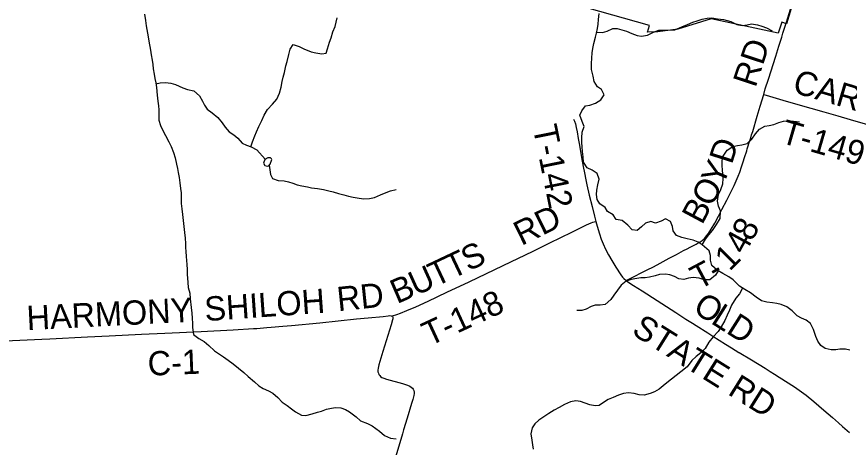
# Model space of a CAD drawing. Extents: x 1451455 to 1749751, y 218250 to 574981.
# Drawn here: x 1548942 to 1559243, y 371806 to 377133 of the extents above; entities that cross this region are included whole.
import ezdxf

# ---------------------------------------------------------------- set-up
doc = ezdxf.new("R2010")
doc.units = 0
for name, color, linetype in [('GM_X_City_Street', 7, 'Continuous'), ('GM_X_Corporation', 7, 'Continuous'), ('GM_X_County_Road', 7, 'Continuous'), ('GM_X_County_Road_Text', 7, 'Continuous'), ('GM_X_Minor_Lake', 7, 'Continuous'), ('GM_X_Minor_River', 7, 'Continuous'), ('GM_X_Township_Road', 7, 'Continuous'), ('GM_X_Township_Road_Text', 7, 'Continuous')]:
    doc.layers.add(name, color=color, linetype=linetype)

msp = doc.modelspace()

# ---------------------------------------------------------------- linework, layer by layer
at = {"layer": 'GM_X_City_Street'}
msp.add_lwpolyline([(1558464, 377065), (1558531, 377281)], dxfattribs=at)
at = {"layer": 'GM_X_Corporation'}
msp.add_lwpolyline([(1558673, 377727), (1558465, 377046), (1558406, 377065), (1558361, 376929), (1557533, 377105), (1557123, 376980), (1556873, 376944), (1556746, 376942), (1556769, 377025), (1554153, 377767)], dxfattribs=at)
at = {"layer": 'GM_X_County_Road'}
for points in [[(1548801, 373122), (1549252, 373145), (1549351, 373149), (1549819, 373172), (1550088, 373186), (1550484, 373205), (1550773, 373220), (1551225, 373240), (1551618, 373260), (1551870, 373275), (1551913, 373278), (1552037, 373287), (1552089, 373292), (1552236, 373304), (1552340, 373314), (1552693, 373348), (1553146, 373394), (1553290, 373408), (1553476, 373426), (1553538, 373434), (1553560, 373436), (1553575, 373434), (1553584, 373430)], [(1553584, 373430), (1553586, 373429), (1553592, 373424), (1553595, 373417), (1553596, 373409), (1553595, 373398), (1553591, 373384), (1553573, 373321), (1553472, 372992), (1553422, 372825), (1553413, 372786), (1553410, 372759), (1553411, 372739), (1553416, 372722), (1553423, 372707), (1553434, 372693), (1553444, 372683), (1553461, 372672), (1553482, 372662), (1553517, 372650), (1553713, 372595), (1553775, 372575), (1553805, 372563), (1553824, 372552), (1553838, 372539), (1553847, 372527), (1553851, 372519), (1553855, 372508), (1553859, 372489), (1553859, 372471), (1553856, 372448), (1553844, 372398), (1553828, 372347), (1553773, 372168), (1553729, 372023), (1553714, 371973), (1553618, 371656)]]:
    msp.add_lwpolyline(points, dxfattribs=at)
at = {"layer": 'GM_X_Minor_Lake'}
for points in [[(1552100, 375366), (1552096, 375376), (1552080, 375389), (1552048, 375387), (1552012, 375368), (1551997, 375322), (1552013, 375294), (1552045, 375283), (1552061, 375289), (1552077, 375311)], [(1552077, 375311), (1552100, 375366)]]:
    msp.add_lwpolyline(points, dxfattribs=at)
at = {"layer": 'GM_X_Minor_River'}
for points in [[(1550522, 377164), (1550534, 377086), (1550545, 377022), (1550567, 376882), (1550576, 376831), (1550598, 376719), (1550607, 376663), (1550618, 376595), (1550627, 376540)], [(1556055, 376478), (1556054, 376554), (1556057, 376618), (1556062, 376686), (1556071, 376740), (1556082, 376802), (1556103, 376878), (1556116, 376930), (1556127, 376987), (1556134, 377039), (1556139, 377099), (1556148, 377171)], [(1551837, 375524), (1551858, 375586), (1551889, 375658), (1551908, 375710), (1551939, 375775), (1551974, 375849), (1552003, 375914), (1552044, 375984), (1552105, 376051), (1552160, 376114), (1552193, 376187), (1552213, 376261), (1552228, 376333), (1552237, 376385), (1552254, 376443), (1552271, 376524), (1552288, 376578), (1552309, 376666), (1552326, 376732), (1552363, 376789), (1552435, 376766), (1552494, 376735), (1552587, 376700), (1552643, 376687), (1552717, 376673), (1552769, 376681), (1552786, 376734), (1552811, 376816), (1552832, 376870), (1552855, 376945), (1552880, 377013), (1552895, 377067), (1552906, 377119)], [(1556118, 376942), (1556190, 376938), (1556246, 376954), (1556317, 376989), (1556369, 376986), (1556428, 376971), (1556484, 376954), (1556552, 376927), (1556617, 376900), (1556673, 376891), (1556745, 376904), (1556818, 376943), (1556886, 376966), (1556944, 376967), (1556996, 376965), (1557084, 376969), (1557171, 377006), (1557239, 377035), (1557306, 377064), (1557362, 377083), (1557420, 377103), (1557485, 377114), (1557541, 377117), (1557612, 377108), (1557684, 377097), (1557776, 377072), (1557851, 377038), (1557915, 377026), (1557977, 377033), (1558031, 377044), (1558107, 377033), (1558161, 377014), (1558216, 376995), (1558286, 376958)], [(1550627, 376540), (1550632, 376490), (1550643, 376422), (1550652, 376368), (1550663, 376314), (1550670, 376256), (1550681, 376163), (1550690, 376089), (1550695, 376031), (1550700, 375979), (1550701, 375911), (1550702, 375853), (1550723, 375786), (1550752, 375724), (1550781, 375665), (1550825, 375587), (1550854, 375528), (1550883, 375454), (1550902, 375389), (1550920, 375307), (1550930, 375257), (1550939, 375207), (1550950, 375144), (1550961, 375080), (1550969, 375006), (1550975, 374956), (1550977, 374888), (1550978, 374824), (1550983, 374758), (1550994, 374687), (1551001, 374611), (1551008, 374539), (1551018, 374465), (1551025, 374395), (1551030, 374327), (1551031, 374277), (1551034, 374227), (1551037, 374168), (1551046, 374070), (1551051, 374008), (1551052, 373950), (1551058, 373846), (1551063, 373782), (1551084, 373715), (1551089, 373645), (1551099, 373537), (1551108, 373465), (1551111, 373403), (1551116, 373339), (1551117, 373287), (1551131, 373204), (1551196, 373151), (1551262, 373116), (1551317, 373067), (1551390, 373002), (1551449, 372959), (1551502, 372924), (1551558, 372885), (1551619, 372840), (1551684, 372787), (1551751, 372734), (1551806, 372681), (1551883, 372618), (1551938, 372569), (1551991, 372536), (1552057, 372507), (1552110, 372476), (1552173, 372421), (1552226, 372365), (1552287, 372322), (1552341, 372283), (1552392, 372244), (1552465, 372203), (1552517, 372202), (1552599, 372219), (1552662, 372240), (1552712, 372255), (1552776, 372280), (1552838, 372291), (1552888, 372300), (1552952, 372295), (1553008, 372276), (1553061, 372247), (1553140, 372182), (1553197, 372135), (1553283, 372102), (1553338, 372073), (1553431, 372005), (1553494, 371954), (1553565, 371921), (1553637, 371912)], [(1559247, 373009), (1559195, 373020), (1559125, 373019), (1559075, 373011), (1559017, 373012), (1558943, 373031), (1558892, 373068), (1558853, 373118), (1558828, 373177), (1558799, 373263), (1558764, 373338), (1558709, 373378), (1558651, 373403), (1558598, 373432), (1558535, 373495), (1558469, 373546), (1558400, 373575), (1558344, 373587), (1558292, 373594), (1558220, 373601), (1558155, 373620), (1558089, 373665), (1558020, 373718), (1557951, 373757), (1557884, 373800), (1557807, 373877), (1557751, 373916), (1557678, 373955), (1557607, 373996), (1557540, 374055), (1557525, 374123), (1557524, 374181), (1557507, 374236), (1557424, 374313), (1557373, 374346), (1557309, 374370), (1557237, 374387), (1557172, 374400), (1557104, 374425), (1557065, 374484), (1557054, 374540), (1557031, 374601), (1556969, 374631), (1556913, 374602), (1556845, 374579), (1556789, 374600), (1556721, 374579), (1556670, 374532), (1556617, 374488), (1556555, 374495), (1556502, 374554), (1556431, 374613), (1556360, 374626), (1556323, 374681), (1556251, 374722), (1556224, 374774), (1556155, 374818), (1556122, 374870), (1556115, 374932), (1556118, 374986), (1556133, 375052), (1556148, 375122), (1556123, 375192), (1556062, 375235), (1555998, 375264), (1555956, 375333), (1555949, 375401), (1555942, 375465), (1555937, 375523), (1555934, 375575), (1555935, 375633), (1555938, 375703), (1555961, 375775), (1555938, 375837), (1555909, 375916), (1555932, 375970), (1555979, 376029), (1556031, 376038), (1556102, 376063), (1556168, 376104), (1556209, 376168), (1556178, 376234), (1556127, 376265), (1556084, 376330), (1556073, 376398), (1556055, 376478)], [(1550665, 376302), (1550715, 376313), (1550783, 376320), (1550849, 376311), (1550905, 376294), (1550998, 376252), (1551054, 376231), (1551135, 376216), (1551204, 376155), (1551241, 376090), (1551264, 376040), (1551299, 375989), (1551362, 375944), (1551431, 375887), (1551486, 375822), (1551521, 375768), (1551572, 375709), (1551628, 375670), (1551679, 375631), (1551732, 375570), (1551783, 375543), (1551841, 375523), (1551914, 375485), (1552015, 375369)], [(1557424, 374313), (1557463, 374380), (1557506, 374436), (1557549, 374487), (1557600, 374564), (1557643, 374636), (1557647, 374732), (1557626, 374788), (1557611, 374852), (1557624, 374932), (1557655, 374994), (1557679, 375064), (1557682, 375130), (1557675, 375238), (1557670, 375288), (1557669, 375354), (1557682, 375408), (1557733, 375481), (1557800, 375528), (1557858, 375539), (1557911, 375549), (1557979, 375564), (1558038, 375619), (1558081, 375684), (1558130, 375742), (1558198, 375781), (1558252, 375786), (1558309, 375799), (1558371, 375824), (1558427, 375840), (1558479, 375843), (1558553, 375840), (1558625, 375831)], [(1552065, 375295), (1552083, 375183), (1552106, 375130), (1552178, 375107), (1552249, 375104), (1552303, 375091), (1552357, 375074), (1552412, 375055), (1552468, 375042), (1552538, 375027), (1552590, 375018), (1552663, 375009), (1552737, 374996), (1552805, 374979), (1552858, 374966), (1552922, 374947), (1552988, 374930), (1553045, 374913), (1553103, 374900), (1553179, 374887), (1553237, 374882), (1553305, 374885), (1553367, 374898), (1553443, 374929), (1553493, 374950), (1553568, 374981), (1553638, 374996)], [(1557618, 373989), (1557588, 373936), (1557517, 373879), (1557445, 373880), (1557383, 373899), (1557311, 373908), (1557255, 373899), (1557197, 373884), (1557135, 373891), (1557078, 373921), (1557024, 373942), (1556970, 373949), (1556894, 373944), (1556840, 373929), (1556770, 373910), (1556715, 373905), (1556663, 373901), (1556613, 373896), (1556543, 373881), (1556483, 373860), (1556422, 373811), (1556375, 373752), (1556330, 373688), (1556291, 373637), (1556220, 373572), (1556160, 373563), (1556100, 373565), (1556048, 373548), (1555985, 373515), (1555935, 373500), (1555873, 373501)], [(1557922, 373776), (1557882, 373704), (1557839, 373650), (1557784, 373565), (1557759, 373504), (1557732, 373440), (1557701, 373374), (1557657, 373299), (1557618, 373241), (1557559, 373174), (1557504, 373107), (1557461, 373031), (1557406, 372976), (1557347, 372931), (1557294, 372880), (1557237, 372804), (1557160, 372739), (1557101, 372696), (1557043, 372651), (1556964, 372588), (1556889, 372527), (1556832, 372492), (1556780, 372471), (1556703, 372452), (1556641, 372455), (1556580, 372472), (1556512, 372479), (1556448, 372472), (1556388, 372453), (1556319, 372421), (1556261, 372398), (1556200, 372361), (1556148, 372326), (1556097, 372319), (1556034, 372332), (1555915, 372373), (1555859, 372380), (1555795, 372371), (1555718, 372338), (1555653, 372299), (1555593, 372266), (1555526, 372225), (1555462, 372184), (1555403, 372141), (1555352, 372098), (1555320, 372046), (1555304, 371972), (1555315, 371896), (1555324, 371836), (1555331, 371784)]]:
    msp.add_lwpolyline(points, dxfattribs=at)
at = {"layer": 'GM_X_Township_Road'}
for points in [[(1558421, 376928), (1558464, 377065)], [(1558184, 376171), (1558203, 376240), (1558243, 376362), (1558334, 376646), (1558372, 376769), (1558406, 376878), (1558421, 376928)], [(1556482, 373869), (1556498, 373877), (1556591, 373925), (1556668, 373963), (1556740, 374001), (1556818, 374041), (1556901, 374086), (1557014, 374146), (1557104, 374193), (1557191, 374240), (1557236, 374262), (1557274, 374282), (1557314, 374301), (1557346, 374318), (1557373, 374334), (1557396, 374347), (1557420, 374364), (1557450, 374391), (1557476, 374421), (1557501, 374452), (1557534, 374506), (1557577, 374578), (1557624, 374665), (1557666, 374747), (1557728, 374863), (1557799, 375004), (1557818, 375045), (1557844, 375102), (1557868, 375159), (1557877, 375180), (1557880, 375189), (1557886, 375208), (1557910, 375276), (1557929, 375338), (1557946, 375391), (1557973, 375475), (1557980, 375500), (1557988, 375525), (1558004, 375575), (1558023, 375634), (1558034, 375672), (1558047, 375715), (1558103, 375901), (1558140, 376026), (1558184, 376171)], [(1558184, 376171), (1558255, 376150), (1558422, 376101), (1558664, 376030), (1558768, 376001)], [(1558768, 376001), (1558927, 375956), (1559100, 375906), (1559254, 375861), (1559440, 375807), (1559653, 375745)], [(1555830, 375864), (1555841, 375839), (1555853, 375807), (1555865, 375764), (1555877, 375707), (1555890, 375627), (1555900, 375566), (1555913, 375495), (1555931, 375392), (1555951, 375279), (1555966, 375202), (1555984, 375116), (1555997, 375055), (1556025, 374927), (1556060, 374787), (1556089, 374667), (1556106, 374600)], [(1553584, 373430), (1553592, 373433), (1553643, 373450), (1553690, 373468), (1553770, 373498), (1553881, 373546), (1554033, 373616), (1554262, 373724), (1554538, 373855), (1554962, 374054), (1555332, 374232), (1555538, 374334), (1555809, 374468), (1555991, 374558), (1556048, 374584), (1556069, 374592), (1556087, 374596), (1556106, 374600)], [(1556106, 374600), (1556123, 374541), (1556152, 374449), (1556174, 374380), (1556197, 374323), (1556227, 374257), (1556263, 374187), (1556304, 374117), (1556354, 374036), (1556417, 373940), (1556438, 373911), (1556455, 373893), (1556481, 373870), (1556482, 373869)], [(1556482, 373869), (1556515, 373845), (1556572, 373808), (1556678, 373742), (1556866, 373622), (1557095, 373475), (1557222, 373393), (1557302, 373342), (1557348, 373313), (1557492, 373221), (1557555, 373180), (1557710, 373083), (1557784, 373036), (1557875, 372981)], [(1557875, 372981), (1557879, 372979), (1558032, 372887), (1558200, 372785), (1558264, 372746), (1558317, 372712), (1558375, 372676), (1558566, 372554), (1558652, 372494), (1558710, 372451), (1558804, 372374), (1558929, 372267), (1559034, 372175), (1559109, 372108), (1559159, 372063), (1559243, 371990)]]:
    msp.add_lwpolyline(points, dxfattribs=at)

# ---------------------------------------------------------------- texts
at = {"layer": 'GM_X_County_Road_Text'}
for s, rotation, p in [('RD', 5.9047, (1552919, 373489)), ('SHILOH', 4.0214, (1551275, 373367)), ('HARMONY', 2.9212, (1549072, 373256)), ('C-1', 2.2894, (1550568, 372692))]:
    msp.add_text(s, height=300, rotation=rotation, dxfattribs=at).set_placement(p)
at = {"layer": 'GM_X_Township_Road_Text'}
for s, rotation, p in [('RD', 71.863, (1558082, 376246)), ('CARPENTER', 343.6368, (1558526, 376200)), ('T-142', 281.48, (1555325, 375765)), ('T-149', 343.7869, (1558376, 375578)), ('D', 72.4369, (1557789, 375297)), ('Y', 66.801, (1557674, 375025)), ('O', 61.9247, (1557538, 374767)), ('B', 61.8412, (1557421, 374549)), ('RD', 26.1309, (1555186, 374296)), ('8', 61.3815, (1558036, 374342)), ('4', 61.1615, (1557946, 374179)), ('T', 25.3715, (1554327, 373884)), ('S', 25.3718, (1554529, 373980)), ('1', 45.2749, (1557762, 373975)), ('T', 25.2782, (1554123, 373788)), ('U', 24.3877, (1553878, 373677)), ('T', 28.0659, (1557380, 373749)), ('B', 23.3352, (1553646, 373577)), ('-', 30.5941, (1557590, 373861)), ('T-148', 24.8053, (1554046, 373053)), ('O', 327.6811, (1557293, 373489)), ('L', 327.6825, (1557517, 373348)), ('STATE RD', 327.9503, (1556536, 373214)), ('D', 327.6761, (1557706, 373228))]:
    msp.add_text(s, height=300, rotation=rotation, dxfattribs=at).set_placement(p)

doc.saveas('drawing.dxf')
